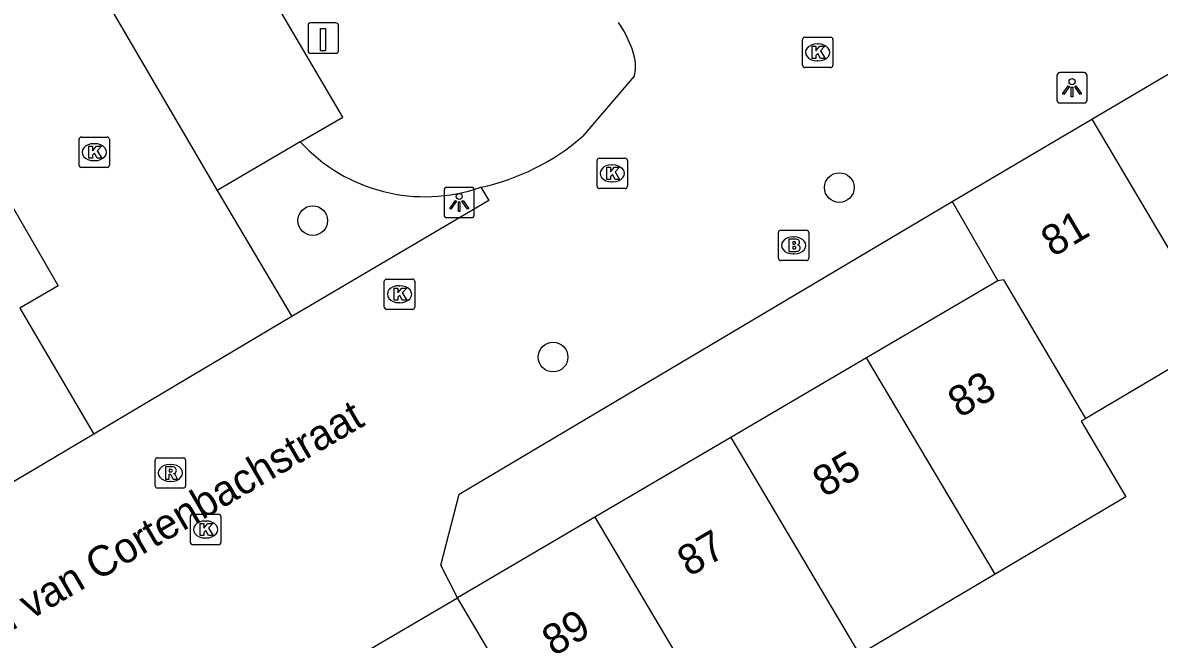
# Model space of a CAD drawing. Extents: x 161771 to 163125, y 382479 to 383177.
# Drawn here: x 162197.24 to 162234.66, y 382780.94 to 382801.26 of the extents above; entities that cross this region are included whole.
import ezdxf

# ---------------------------------------------------------------- set-up
doc = ezdxf.new("R2010")
doc.units = 0
for name, color, linetype in [('IMGEO_Boom', 7, 'Continuous'), ('IMGEO_Brandkraan', 7, 'Continuous'), ('IMGEO_Kolk', 7, 'Continuous'), ('IMGEO_Laadpaal', 7, 'Continuous'), ('IMGEO_Lichtpunt', 7, 'Continuous'), ('IMGEO_Openbare_ruimte_label', 7, 'Continuous'), ('IMGEO_Pand', 7, 'Continuous'), ('IMGEO_Pand_nummerreeks', 7, 'Continuous'), ('IMGEO_Parkeervlak_open', 7, 'Continuous'), ('IMGEO_Rijbaan_lokaal_open', 7, 'Continuous'), ('IMGEO_Rioolput', 7, 'Continuous'), ('IMGEO_Voetpad_open', 7, 'Continuous'), ('IMGEO_Woonerf_open', 7, 'Continuous')]:
    doc.layers.add(name, color=color, linetype=linetype)

msp = doc.modelspace()

# ---------------------------------------------------------------- linework, layer by layer
at = {"layer": 'IMGEO_Boom'}
for centre in [(162224.129, 382795.822), (162206.79, 382794.734), (162214.703, 382790.239)]:
    msp.add_circle(centre, 0.489, dxfattribs=at)
at = {"layer": 'IMGEO_Brandkraan'}
for p, q in [((162222.123, 382793.493), (162222.123, 382794.345)), ((162222.198, 382794.419), (162223.05, 382794.419)), ((162223.124, 382794.345), (162223.124, 382793.493)), ((162222.611, 382794.199), (162222.636, 382794.199)), ((162222.634, 382793.639), (162222.609, 382793.639)), ((162223.05, 382793.419), (162222.198, 382793.419))]:
    msp.add_line(p, q, dxfattribs=at)
for points in [[(162222.123, 382793.493), (162222.123, 382794.345)], [(162222.198, 382794.419), (162223.05, 382794.419)], [(162223.124, 382794.345), (162223.124, 382793.493)], [(162222.471, 382794.119), (162222.471, 382793.719), (162222.684, 382793.719)], [(162222.702, 382794.119), (162222.471, 382794.119)], [(162222.65, 382794.038), (162222.596, 382794.038), (162222.596, 382793.962)], [(162222.596, 382793.962), (162222.649, 382793.962)], [(162222.658, 382793.886), (162222.596, 382793.886), (162222.596, 382793.805)], [(162222.596, 382793.805), (162222.658, 382793.805)], [(162223.05, 382793.419), (162222.198, 382793.419)]]:
    msp.add_lwpolyline(points, dxfattribs=at)
for centre, radius, start, end in [((162222.2, 382794.343), 0.0765, 91.552, 178.448), ((162222.2, 382794.343), 0.0765, 91.552, 178.448), ((162223.048, 382794.343), 0.0765, 1.552, 88.448), ((162223.048, 382794.343), 0.0765, 1.552, 88.448), ((162222.651, 382794), 0.0379, 267.8285, 90.9355), ((162222.659, 382793.845), 0.0404, 269.8759, 90.5077), ((162222.706, 382793.974), 0.145, 59.4692, 91.5367), ((162222.731, 382794.021), 0.0922, 285.5137, 58.1501), ((162222.736, 382793.829), 0.105, 301.3115, 78.989), ((162222.2, 382793.495), 0.0765, 181.552, 268.448), ((162222.2, 382793.495), 0.0765, 181.552, 268.448), ((162222.69, 382793.97), 0.251, 268.6676, 293.5347), ((162223.048, 382793.495), 0.0765, 271.552, 358.448), ((162223.048, 382793.495), 0.0765, 271.552, 358.448)]:
    msp.add_arc(centre, radius, start, end, dxfattribs=at)
for centre, major_axis, ratio, start_param, end_param in [((162222.61, 382793.919), (-0.387, 0.002), 0.722429, 4.712389, 7.853982), ((162222.635, 382793.919), (-0.39, 0.002), 0.717154, 1.570796, 4.712389)]:
    msp.add_ellipse(centre, major_axis=major_axis, ratio=ratio, start_param=start_param, end_param=end_param, dxfattribs=at)
at = {"layer": 'IMGEO_Kolk'}
for p, q in [((162222.915, 382799.852), (162222.915, 382800.704)), ((162222.99, 382800.778), (162223.842, 382800.778)), ((162223.916, 382800.704), (162223.916, 382799.852)), ((162223.403, 382800.558), (162223.428, 382800.558)), ((162223.426, 382799.998), (162223.401, 382799.998)), ((162223.842, 382799.778), (162222.99, 382799.778)), ((162199.097, 382796.564), (162199.097, 382797.416)), ((162199.172, 382797.49), (162200.024, 382797.49)), ((162199.585, 382797.27), (162199.61, 382797.27)), ((162200.098, 382797.416), (162200.098, 382796.564)), ((162200.024, 382796.49), (162199.172, 382796.49)), ((162199.608, 382796.71), (162199.583, 382796.71)), ((162216.151, 382795.866), (162216.151, 382796.718)), ((162216.226, 382796.792), (162217.078, 382796.792)), ((162216.639, 382796.572), (162216.664, 382796.572)), ((162217.152, 382796.718), (162217.152, 382795.866)), ((162217.078, 382795.792), (162216.226, 382795.792)), ((162216.662, 382796.012), (162216.637, 382796.012)), ((162209.147, 382791.885), (162209.147, 382792.737)), ((162209.222, 382792.811), (162210.074, 382792.811)), ((162210.148, 382792.737), (162210.148, 382791.885)), ((162209.635, 382792.591), (162209.66, 382792.591)), ((162209.658, 382792.031), (162209.633, 382792.031)), ((162210.074, 382791.811), (162209.222, 382791.811)), ((162202.764, 382784.131), (162202.764, 382784.983)), ((162202.839, 382785.057), (162203.691, 382785.057)), ((162203.765, 382784.983), (162203.765, 382784.131)), ((162203.252, 382784.837), (162203.277, 382784.837)), ((162203.275, 382784.277), (162203.25, 382784.277)), ((162203.691, 382784.057), (162202.839, 382784.057))]:
    msp.add_line(p, q, dxfattribs=at)
for points in [[(162222.915, 382799.852), (162222.915, 382800.704)], [(162222.99, 382800.778), (162223.842, 382800.778)], [(162223.916, 382800.704), (162223.916, 382799.852)], [(162223.236, 382800.478), (162223.359, 382800.478), (162223.359, 382800.327), (162223.489, 382800.478), (162223.653, 382800.478), (162223.507, 382800.327), (162223.66, 382800.078), (162223.508, 382800.078), (162223.423, 382800.242), (162223.359, 382800.175), (162223.359, 382800.078), (162223.236, 382800.078), (162223.236, 382800.478)], [(162223.842, 382799.778), (162222.99, 382799.778)], [(162199.097, 382796.564), (162199.097, 382797.416)], [(162199.172, 382797.49), (162200.024, 382797.49)], [(162200.098, 382797.416), (162200.098, 382796.564)], [(162199.418, 382797.19), (162199.541, 382797.19), (162199.541, 382797.039), (162199.671, 382797.19), (162199.835, 382797.19), (162199.689, 382797.039), (162199.842, 382796.79), (162199.69, 382796.79), (162199.605, 382796.954), (162199.541, 382796.887), (162199.541, 382796.79), (162199.418, 382796.79), (162199.418, 382797.19)], [(162200.024, 382796.49), (162199.172, 382796.49)], [(162216.151, 382795.866), (162216.151, 382796.718)], [(162216.226, 382796.792), (162217.078, 382796.792)], [(162216.472, 382796.492), (162216.595, 382796.492), (162216.595, 382796.341), (162216.725, 382796.492), (162216.889, 382796.492), (162216.743, 382796.341), (162216.896, 382796.092), (162216.744, 382796.092), (162216.659, 382796.256), (162216.595, 382796.189), (162216.595, 382796.092), (162216.472, 382796.092), (162216.472, 382796.492)], [(162217.152, 382796.718), (162217.152, 382795.866)], [(162217.078, 382795.792), (162216.226, 382795.792)], [(162209.147, 382791.885), (162209.147, 382792.737)], [(162209.222, 382792.811), (162210.074, 382792.811)], [(162210.148, 382792.737), (162210.148, 382791.885)], [(162209.468, 382792.511), (162209.591, 382792.511), (162209.591, 382792.36), (162209.721, 382792.511), (162209.885, 382792.511), (162209.739, 382792.36), (162209.892, 382792.111), (162209.74, 382792.111), (162209.655, 382792.275), (162209.591, 382792.208), (162209.591, 382792.111), (162209.468, 382792.111), (162209.468, 382792.511)], [(162210.074, 382791.811), (162209.222, 382791.811)], [(162202.764, 382784.131), (162202.764, 382784.983)], [(162202.839, 382785.057), (162203.691, 382785.057)], [(162203.765, 382784.983), (162203.765, 382784.131)], [(162203.085, 382784.757), (162203.208, 382784.757), (162203.208, 382784.606), (162203.338, 382784.757), (162203.502, 382784.757), (162203.356, 382784.606), (162203.509, 382784.357), (162203.357, 382784.357), (162203.272, 382784.521), (162203.208, 382784.454), (162203.208, 382784.357), (162203.085, 382784.357), (162203.085, 382784.757)], [(162203.691, 382784.057), (162202.839, 382784.057)]]:
    msp.add_lwpolyline(points, dxfattribs=at)
for centre, start, end in [((162222.992, 382800.702), 91.552, 178.448), ((162222.992, 382800.702), 91.552, 178.448), ((162223.84, 382800.702), 1.552, 88.448), ((162223.84, 382800.702), 1.552, 88.448), ((162222.992, 382799.854), 181.552, 268.448), ((162222.992, 382799.854), 181.552, 268.448), ((162223.84, 382799.854), 271.552, 358.448), ((162223.84, 382799.854), 271.552, 358.448), ((162199.174, 382797.414), 91.552, 178.448), ((162199.174, 382797.414), 91.552, 178.448), ((162200.022, 382797.414), 1.552, 88.448), ((162200.022, 382797.414), 1.552, 88.448), ((162199.174, 382796.566), 181.552, 268.448), ((162199.174, 382796.566), 181.552, 268.448), ((162200.022, 382796.566), 271.552, 358.448), ((162200.022, 382796.566), 271.552, 358.448), ((162216.228, 382796.716), 91.552, 178.448), ((162216.228, 382796.716), 91.552, 178.448), ((162217.076, 382796.716), 1.552, 88.448), ((162217.076, 382796.716), 1.552, 88.448), ((162216.228, 382795.868), 181.552, 268.448), ((162216.228, 382795.868), 181.552, 268.448), ((162217.076, 382795.868), 271.552, 358.448), ((162217.076, 382795.868), 271.552, 358.448), ((162209.224, 382792.735), 91.552, 178.448), ((162209.224, 382792.735), 91.552, 178.448), ((162210.072, 382792.735), 1.552, 88.448), ((162210.072, 382792.735), 1.552, 88.448), ((162209.224, 382791.887), 181.552, 268.448), ((162209.224, 382791.887), 181.552, 268.448), ((162210.072, 382791.887), 271.552, 358.448), ((162210.072, 382791.887), 271.552, 358.448), ((162202.841, 382784.981), 91.552, 178.448), ((162202.841, 382784.981), 91.552, 178.448), ((162203.689, 382784.981), 1.552, 88.448), ((162203.689, 382784.981), 1.552, 88.448), ((162202.841, 382784.133), 181.552, 268.448), ((162202.841, 382784.133), 181.552, 268.448), ((162203.689, 382784.133), 271.552, 358.448), ((162203.689, 382784.133), 271.552, 358.448)]:
    msp.add_arc(centre, 0.0765, start, end, dxfattribs=at)
for centre, major_axis, ratio, start_param, end_param in [((162223.402, 382800.278), (-0.387, 0.002), 0.722429, 4.712389, 7.853982), ((162223.427, 382800.278), (-0.39, 0.002), 0.717154, 1.570796, 4.712389), ((162199.584, 382796.99), (-0.387, 0.002), 0.722429, 4.712389, 7.853982), ((162199.609, 382796.99), (-0.39, 0.002), 0.717154, 1.570796, 4.712389), ((162216.638, 382796.292), (-0.387, 0.002), 0.722429, 4.712389, 7.853982), ((162216.663, 382796.292), (-0.39, 0.002), 0.717154, 1.570796, 4.712389), ((162209.634, 382792.311), (-0.387, 0.002), 0.722429, 4.712389, 7.853982), ((162209.659, 382792.311), (-0.39, 0.002), 0.717154, 1.570796, 4.712389), ((162203.251, 382784.557), (-0.387, 0.002), 0.722429, 4.712389, 7.853982), ((162203.276, 382784.557), (-0.39, 0.002), 0.717154, 1.570796, 4.712389)]:
    msp.add_ellipse(centre, major_axis=major_axis, ratio=ratio, start_param=start_param, end_param=end_param, dxfattribs=at)
at = {"layer": 'IMGEO_Laadpaal'}
for p, q in [((162206.635, 382801.164), (162206.635, 382800.323)), ((162206.635, 382801.164), (162206.635, 382800.323)), ((162207.551, 382801.248), (162206.71, 382801.248)), ((162207.551, 382801.248), (162206.71, 382801.248)), ((162207.635, 382800.332), (162207.635, 382801.173)), ((162207.635, 382800.332), (162207.635, 382801.173)), ((162206.719, 382800.248), (162207.56, 382800.248)), ((162206.719, 382800.248), (162207.56, 382800.248))]:
    msp.add_line(p, q, dxfattribs=at)
msp.add_lwpolyline([(162207.05, 382801.061), (162207.21, 382801.061), (162207.21, 382800.328), (162207.05, 382800.328), (162207.05, 382801.061)], dxfattribs=at)
for centre, start, end in [((162206.713, 382801.17), 92.4484, 184.2845), ((162206.713, 382801.17), 92.4484, 184.2845), ((162207.557, 382801.17), 2.4484, 94.2845), ((162207.557, 382801.17), 2.4484, 94.2845), ((162206.713, 382800.326), 182.4484, 274.2845), ((162206.713, 382800.326), 182.4484, 274.2845), ((162207.557, 382800.326), 272.4484, 4.2845), ((162207.557, 382800.326), 272.4484, 4.2845)]:
    msp.add_arc(centre, 0.0779, start, end, dxfattribs=at)
at = {"layer": 'IMGEO_Lichtpunt'}
for p, q in [((162231.291, 382799.515), (162231.291, 382798.708)), ((162231.291, 382799.515), (162231.291, 382798.708)), ((162232.193, 382799.61), (162231.385, 382799.61)), ((162232.193, 382799.61), (162231.385, 382799.61)), ((162232.287, 382798.708), (162232.287, 382799.515)), ((162232.287, 382798.708), (162232.287, 382799.515)), ((162231.385, 382798.614), (162232.193, 382798.614)), ((162231.385, 382798.614), (162232.193, 382798.614)), ((162211.114, 382795.736), (162211.114, 382794.929)), ((162211.114, 382795.736), (162211.114, 382794.929)), ((162212.016, 382795.831), (162211.208, 382795.831)), ((162212.016, 382795.831), (162211.208, 382795.831)), ((162212.11, 382794.929), (162212.11, 382795.736)), ((162212.11, 382794.929), (162212.11, 382795.736)), ((162211.208, 382794.835), (162212.016, 382794.835)), ((162211.208, 382794.835), (162212.016, 382794.835))]:
    msp.add_line(p, q, dxfattribs=at)
for points in [[(162231.665, 382799.179), (162231.704, 382799.151), (162231.516, 382798.889), (162231.478, 382798.916), (162231.665, 382799.179)], [(162231.767, 382799.131), (162231.814, 382799.131), (162231.814, 382798.809), (162231.767, 382798.809), (162231.767, 382799.131)], [(162231.877, 382799.151), (162231.915, 382799.178), (162232.102, 382798.916), (162232.063, 382798.888), (162231.877, 382799.151)], [(162211.488, 382795.4), (162211.527, 382795.372), (162211.339, 382795.11), (162211.301, 382795.137), (162211.488, 382795.4)], [(162211.59, 382795.352), (162211.637, 382795.352), (162211.637, 382795.03), (162211.59, 382795.03), (162211.59, 382795.352)], [(162211.7, 382795.372), (162211.738, 382795.399), (162211.925, 382795.137), (162211.886, 382795.109), (162211.7, 382795.372)]]:
    msp.add_lwpolyline(points, dxfattribs=at)
for centre in [(162231.79, 382799.313), (162211.613, 382795.534)]:
    msp.add_circle(centre, 0.0994, dxfattribs=at)
for centre, start, end in [((162231.385, 382799.515), 90, 180), ((162231.385, 382799.515), 90, 180), ((162232.193, 382799.515), 0, 90), ((162232.193, 382799.515), 0, 90), ((162231.385, 382798.708), 180, 270), ((162231.385, 382798.708), 180, 270), ((162232.193, 382798.708), 270, 0), ((162232.193, 382798.708), 270, 360), ((162211.208, 382795.736), 90, 180), ((162211.208, 382795.736), 90, 180), ((162212.016, 382795.736), 0, 90), ((162212.016, 382795.736), 0, 90), ((162211.208, 382794.929), 180, 270), ((162211.208, 382794.929), 180, 270), ((162212.016, 382794.929), 270, 0), ((162212.016, 382794.929), 270, 360)]:
    msp.add_arc(centre, 0.0946, start, end, dxfattribs=at)
at = {"layer": 'IMGEO_Pand'}
for points in [[(162232.439, 382798.077), (162236.911, 382800.713)], [(162227.846, 382795.37), (162232.439, 382798.077)], [(162232.439, 382798.077), (162236.713, 382790.862)], [(162227.846, 382795.37), (162229.344, 382792.754)], [(162229.344, 382792.754), (162225.027, 382790.218)], [(162232.247, 382788.215), (162229.544, 382792.779), (162229.344, 382792.754)], [(162236.713, 382790.862), (162232.247, 382788.215)], [(162225.027, 382790.218), (162220.552, 382787.588)], [(162229.254, 382783.082), (162225.027, 382790.218)], [(162232.247, 382788.215), (162232.091, 382788.123), (162233.565, 382785.636), (162229.254, 382783.082)], [(162220.552, 382787.588), (162216.076, 382784.959)], [(162220.552, 382787.588), (162224.789, 382780.437)], [(162216.076, 382784.959), (162211.552, 382782.301)], [(162216.076, 382784.959), (162220.322, 382777.791), (162220.421, 382777.85), (162221.899, 382775.355)], [(162229.254, 382783.082), (162224.789, 382780.437)], [(162215.809, 382775.118), (162211.552, 382782.301)]]:
    msp.add_lwpolyline(points, dxfattribs=at)
at = {"layer": 'IMGEO_Parkeervlak_open'}
msp.add_lwpolyline([(162206.378, 382797.335), (162207.784, 382798.145), (162203.975, 382804.63), (162202.816, 382803.949)], dxfattribs=at)
at = {"layer": 'IMGEO_Rijbaan_lokaal_open'}
for points in [[(162186.944, 382802.954), (162191.059, 382805.327), (162198.408, 382792.581), (162197.143, 382791.846)], [(162199.871, 382802.195), (162203.647, 382795.723)], [(162203.647, 382795.723), (162206.107, 382791.577)], [(162197.143, 382791.846), (162199.588, 382787.697)], [(162206.107, 382791.577), (162199.588, 382787.697)]]:
    msp.add_lwpolyline(points, dxfattribs=at)
at = {"layer": 'IMGEO_Rioolput'}
for p, q in [((162201.603, 382785.994), (162201.603, 382786.846)), ((162201.678, 382786.92), (162202.53, 382786.92)), ((162202.604, 382786.846), (162202.604, 382785.994)), ((162202.091, 382786.7), (162202.116, 382786.7)), ((162202.114, 382786.14), (162202.089, 382786.14)), ((162202.53, 382785.92), (162201.678, 382785.92))]:
    msp.add_line(p, q, dxfattribs=at)
for points in [[(162201.603, 382785.994), (162201.603, 382786.846)], [(162201.678, 382786.92), (162202.53, 382786.92)], [(162202.604, 382786.846), (162202.604, 382785.994)], [(162202.192, 382786.618), (162201.94, 382786.62), (162201.94, 382786.22)], [(162201.94, 382786.22), (162202.064, 382786.22), (162202.064, 382786.382), (162202.075, 382786.382)], [(162202.118, 382786.539), (162202.064, 382786.539), (162202.064, 382786.458)], [(162202.064, 382786.458), (162202.116, 382786.458)], [(162202.122, 382786.353), (162202.193, 382786.22), (162202.333, 382786.22), (162202.268, 382786.346)], [(162202.53, 382785.92), (162201.678, 382785.92)]]:
    msp.add_lwpolyline(points, dxfattribs=at)
for centre, radius, start, end in [((162201.68, 382786.844), 0.0765, 91.552, 178.448), ((162201.68, 382786.844), 0.0765, 91.552, 178.448), ((162202.528, 382786.844), 0.0765, 1.552, 88.448), ((162202.528, 382786.844), 0.0765, 1.552, 88.448), ((162202.074, 382786.329), 0.0533, 26.0293, 88.6989), ((162202.1, 382786.647), 0.19, 274.7715, 282.9687), ((162202.124, 382786.443), 0.0964, 77.0061, 93.1865), ((162202.138, 382786.5), 0.0378, 276.6634, 79.6772), ((162202.191, 382786.508), 0.109, 350.3612, 89.416), ((162202.189, 382786.508), 0.112, 277.5842, 350.9817), ((162202.173, 382786.293), 0.108, 29.5134, 73.7905), ((162201.68, 382785.996), 0.0765, 181.552, 268.448), ((162201.68, 382785.996), 0.0765, 181.552, 268.448), ((162202.528, 382785.996), 0.0765, 271.552, 358.448), ((162202.528, 382785.996), 0.0765, 271.552, 358.448)]:
    msp.add_arc(centre, radius, start, end, dxfattribs=at)
for centre, major_axis, ratio, start_param, end_param in [((162202.09, 382786.42), (-0.387, 0.002), 0.722429, 4.712389, 7.853982), ((162202.115, 382786.42), (-0.39, 0.002), 0.717154, 1.570796, 4.712389)]:
    msp.add_ellipse(centre, major_axis=major_axis, ratio=ratio, start_param=start_param, end_param=end_param, dxfattribs=at)
at = {"layer": 'IMGEO_Voetpad_open'}
for points in [[(162206.378, 382797.335), (162203.647, 382795.723)], [(162212.321, 382795.832), (162212.591, 382795.4), (162206.107, 382791.577)], [(162199.588, 382787.697), (162195.445, 382785.252)], [(162209.001, 382778.957), (162208.186, 382780.333), (162211.552, 382782.301)]]:
    msp.add_lwpolyline(points, dxfattribs=at)
msp.add_arc((162210.488, 382801.086), 5.564, 222.3837, 289.231, dxfattribs=at)
at = {"layer": 'IMGEO_Woonerf_open'}
for points in [[(162217.374, 382799.497), (162215.681, 382797.514)], [(162211.552, 382782.301), (162211.009, 382783.377), (162211.617, 382785.721), (162227.846, 382795.37)]]:
    msp.add_lwpolyline(points, dxfattribs=at)
for centre, radius, start, end in [((162213.843, 382799.169), 3.67, 14.3538, 34.8034), ((162216.22, 382799.838), 1.203, 343.5338, 11.5469), ((162210.744, 382803.179), 7.514, 282.1128, 311.0719)]:
    msp.add_arc(centre, radius, start, end, dxfattribs=at)

# ---------------------------------------------------------------- texts
at = {"layer": 'IMGEO_Openbare_ruimte_label'}
msp.add_text('Adolf van Cortenbachstraat', height=1, rotation=30.2069, dxfattribs=at).set_placement((162194.547, 382779.856))
at = {"layer": 'IMGEO_Pand_nummerreeks'}
for s, rotation, p in [('81', 30.5174, (162231.161, 382793.516)), ('83', 30.4341, (162228.092, 382788.214)), ('85', 30.4341, (162223.637, 382785.597)), ('87', 30.4355, (162219.183, 382782.98)), ('89', 30.4355, (162214.728, 382780.363))]:
    msp.add_text(s, height=1, rotation=rotation, dxfattribs=at).set_placement(p)

doc.saveas('drawing.dxf')
